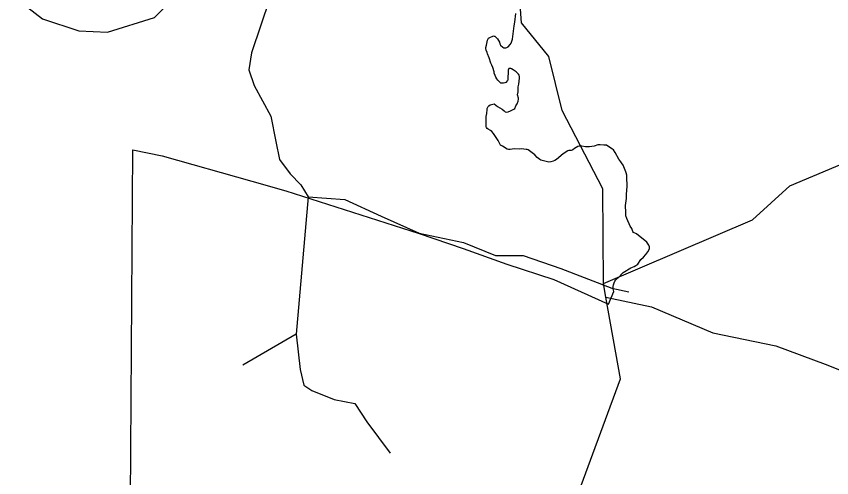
# Model space of a CAD drawing. Extents: x 2001466 to 2224147, y 644118 to 847247.
# Drawn here: x 2036409 to 2038412, y 705453 to 706586 of the extents above; entities that cross this region are included whole.
import ezdxf

# ---------------------------------------------------------------- set-up
doc = ezdxf.new("R2010")
doc.units = 0
for name, color, linetype in [('Exist Boundary Political City Limit New', 7, 'Continuous'), ('Exist Hydrographic Creek Single Shore', 7, 'Continuous'), ('Exist Hydrographic Misc Water Feature', 7, 'Continuous'), ('Exist Road Non-System Type 51', 7, 'Continuous'), ('Map Preparation Boundary City Limit Buffer Line', 7, 'Continuous')]:
    doc.layers.add(name, color=color, linetype=linetype)

msp = doc.modelspace()

# ---------------------------------------------------------------- linework, layer by layer
at = {"layer": 'Exist Boundary Political City Limit New'}
for points in [[(2037631.8, 706562.3), (2037633.4, 706571.8), (2037635.5, 706593.1)], [(2037621.4, 706259.1), (2037618, 706259.2), (2037614.6, 706259.9), (2037610.6, 706262), (2037607.1, 706264.8), (2037603.2, 706267.2), (2037598.2, 706269.3), (2037596.8, 706271.4), (2037592.1, 706281.2), (2037580.6, 706298.4), (2037576.8, 706303), (2037573.5, 706305.7), (2037567.8, 706308.7), (2037564.8, 706310.9), (2037563.5, 706312.6), (2037563, 706314.5), (2037562.5, 706335.8), (2037562.8, 706340), (2037564.2, 706347.5), (2037565.1, 706357.4), (2037565.5, 706360), (2037567.8, 706364.7), (2037569.2, 706366.4), (2037572.9, 706368.3), (2037582, 706371.1), (2037590.5, 706364.9), (2037601.9, 706357.8), (2037606.8, 706353.5), (2037609.8, 706351.6), (2037613.5, 706350.9), (2037616.9, 706351.4), (2037622.6, 706353.5), (2037630.8, 706358.1), (2037632.8, 706359.8), (2037635.5, 706365.8), (2037639.1, 706371.4), (2037641, 706377.3), (2037641.8, 706382.6), (2037641.8, 706385.1), (2037639.9, 706393.2), (2037641.1, 706400.8), (2037641.5, 706413), (2037642.8, 706419), (2037644.8, 706434.3), (2037645, 706438.3), (2037643.8, 706441.9), (2037642.4, 706443.7), (2037636.1, 706449.4), (2037629.2, 706454.6), (2037624.9, 706457.2), (2037623.2, 706457.7), (2037620.2, 706458), (2037618.8, 706457.5), (2037617.8, 706456.5), (2037616.4, 706453.7), (2037615.9, 706430.4), (2037615.4, 706428.6), (2037610.8, 706423.8), (2037608.2, 706422.4), (2037605.6, 706421.7), (2037600.5, 706421.6), (2037598.6, 706422), (2037591.1, 706429.6), (2037588.8, 706432.7), (2037586.4, 706436.8), (2037584.5, 706440.7), (2037582.6, 706446.2), (2037582, 706449.4), (2037579, 706460.3), (2037576.5, 706466.1), (2037573.8, 706471.1), (2037570.1, 706483.9), (2037565.9, 706493.7), (2037565.1, 706497.4), (2037563, 706502.9), (2037561.8, 706507.3), (2037561.8, 706509.7), (2037563.8, 706515.5), (2037566, 706527.1), (2037566.9, 706529.4), (2037568.8, 706532.3), (2037573.2, 706535.2), (2037577.4, 706536.8), (2037580.8, 706537.8), (2037582.2, 706537.7), (2037583.8, 706537), (2037590.5, 706531.1), (2037595.1, 706522.5), (2037596.5, 706518.7), (2037598.2, 706515.2), (2037603.4, 706510.3), (2037605.5, 706508.9), (2037607.1, 706508.5), (2037610.9, 706508.7), (2037613.2, 706509.2), (2037616.5, 706510.7), (2037621.9, 706517.2), (2037623.8, 706519.9), (2037627.2, 706530.2), (2037631.8, 706562.3)], [(2036688.8, 705398.4), (2036694.9, 706258.1), (2036767, 706243.1), (2036986.8, 706181), (2037071, 706157.6), (2037398.5, 706052.7), (2037506.4, 706015.4), (2037613.2, 705977), (2037729, 705939.3), (2037863.6, 705878.6), (2037876.2, 705910), (2037875.5, 705913.1), (2037875, 705916.5), (2037874.8, 705922.5), (2037875.6, 705926.7), (2037877.1, 705931), (2037879, 705935.1), (2037881.2, 705938.6), (2037888.5, 705945.1), (2037896.1, 705953.7), (2037899.4, 705956.7), (2037917.8, 705967.9), (2037926.2, 705971.4), (2037930.6, 705973.7), (2037935.2, 705977.6), (2037943, 705988.5), (2037949.2, 705994.5), (2037955, 706000.7), (2037959.8, 706007.6), (2037963.8, 706014.7), (2037963.6, 706020.1), (2037962.2, 706023.8), (2037959.1, 706028.8), (2037957.2, 706031), (2037931.8, 706051.6), (2037924.9, 706055), (2037923.2, 706057.4), (2037920.4, 706064.6), (2037916.8, 706071), (2037908, 706089.7), (2037906, 706095.7), (2037905.5, 706099), (2037905.9, 706110), (2037905.1, 706115.8), (2037904.9, 706121.5), (2037907.5, 706138.9), (2037907.8, 706150.2), (2037908.5, 706157.2), (2037909.1, 706169.9), (2037908.5, 706190.3), (2037908, 706195.5), (2037906.5, 706201.6), (2037905.5, 706203.9), (2037899, 706220.2), (2037895.5, 706226.1), (2037893.8, 706228.4), (2037888.5, 706235.1), (2037879.6, 706251.2), (2037875.5, 706257.7), (2037873.2, 706259.9), (2037862, 706267.5), (2037858, 706269.3), (2037855.5, 706269.8), (2037851.5, 706269.7), (2037842.8, 706270.5), (2037837.4, 706270.1), (2037827.8, 706266.9), (2037816.4, 706265.5), (2037807.1, 706265.3), (2037797.8, 706266.7), (2037792.6, 706267.2), (2037790.8, 706267.1), (2037787.5, 706266.1), (2037783.5, 706264.2), (2037779.4, 706261.5), (2037775.8, 706258), (2037774, 706256.9), (2037771.4, 706256.5), (2037766.2, 706256.7), (2037763, 706255.6), (2037752.2, 706248), (2037735.5, 706234.7), (2037731.5, 706232.1), (2037727.2, 706230.3), (2037721.2, 706228.8), (2037716.4, 706228.1), (2037713, 706228.4), (2037697.2, 706233.1), (2037694.5, 706234.5), (2037688.1, 706239.3), (2037681.9, 706245.8), (2037669, 706256), (2037665.9, 706257.9), (2037663.2, 706258.6), (2037660.6, 706258.8), (2037649.2, 706260.7), (2037644.4, 706260), (2037631.8, 706260.2), (2037621.4, 706259.1)]]:
    msp.add_lwpolyline(points, dxfattribs=at)
at = {"layer": 'Exist Hydrographic Creek Single Shore'}
msp.add_line((2037856.7, 705896.1), (2037850.7, 705929.7), dxfattribs=at)
for points in [[(2037850.7, 705929.7), (2037849.6, 706162.7), (2037749.6, 706355), (2037716.6, 706487), (2037649.7, 706570.3), (2037623.7, 706935), (2037514.6, 707121), (2037572.6, 707493.8), (2037563.6, 707704), (2037330.7, 707961.4), (2037322.5, 707987.6)], [(2037199, 703669.1), (2037387.5, 703944.3), (2037594.6, 704445.3), (2037594.6, 704678.4), (2037702.6, 704810.7), (2037776.6, 705380), (2037892.5, 705695.9), (2037856.7, 705896.1)]]:
    msp.add_lwpolyline(points, dxfattribs=at)
at = {"layer": 'Exist Hydrographic Misc Water Feature'}
msp.add_lwpolyline([(2037850.7, 705929.7), (2038216.7, 706086.3), (2038308.5, 706169.7), (2038591.5, 706288.7), (2038665.5, 706378.9), (2038690.3, 706718.2)], dxfattribs=at)
at = {"layer": 'Exist Road Non-System Type 51'}
for p, q in [((2037125.5, 706142.9), (2037096, 705805.2)), ((2037096, 705805.2), (2036965, 705728.8))]:
    msp.add_line(p, q, dxfattribs=at)
for points in [[(2036408.5, 706631), (2036472.7, 706579.6), (2036562, 706550.3), (2036632.8, 706547.4), (2036747.9, 706582.8), (2036777.4, 706612.3)], [(2037031.1, 706631), (2036986.1, 706496.1), (2036979.7, 706454.4), (2036992.6, 706415.9), (2037034, 706340.7), (2037045.8, 706278.7), (2037054.7, 706234.4), (2037081.2, 706199), (2037107.8, 706172.4), (2037125.5, 706142.9)], [(2037125.5, 706142.9), (2037215.3, 706136.5), (2037305.2, 706094.8), (2037398.2, 706053), (2037507.3, 706030.6), (2037586, 705998.5), (2037653.3, 705998.5), (2037746.4, 705966.4), (2037871.5, 705918.2), (2037913.2, 705909.5)], [(2037856.7, 705896.1), (2037969, 705872.7), (2038119.9, 705808.4), (2038273.9, 705776.3), (2038395.8, 705731.4), (2038549.8, 705670.4), (2038813, 705625.5)], [(2037096, 705805.2), (2037105.6, 705718.5), (2037115.2, 705680), (2037134.5, 705667.2), (2037189, 705644.7), (2037240.4, 705635.1), (2037269.3, 705590.1), (2037327, 705513.1)]]:
    msp.add_lwpolyline(points, dxfattribs=at)
at = {"layer": 'Map Preparation Boundary City Limit Buffer Line'}
for points in [[(2037631.8, 706562.3), (2037633.4, 706571.8), (2037635.5, 706593.1)], [(2037621.4, 706259.1), (2037618, 706259.2), (2037614.6, 706259.9), (2037610.6, 706262), (2037607.1, 706264.8), (2037603.2, 706267.2), (2037598.2, 706269.3), (2037596.8, 706271.4), (2037592.1, 706281.2), (2037580.6, 706298.4), (2037576.8, 706303), (2037573.5, 706305.7), (2037567.8, 706308.7), (2037564.8, 706310.9), (2037563.5, 706312.6), (2037563, 706314.5), (2037562.5, 706335.8), (2037562.8, 706340), (2037564.2, 706347.5), (2037565.1, 706357.4), (2037565.5, 706360), (2037567.8, 706364.7), (2037569.2, 706366.4), (2037572.9, 706368.3), (2037582, 706371.1), (2037590.5, 706364.9), (2037601.9, 706357.8), (2037606.8, 706353.5), (2037609.8, 706351.6), (2037613.5, 706350.9), (2037616.9, 706351.4), (2037622.6, 706353.5), (2037630.8, 706358.1), (2037632.8, 706359.8), (2037635.5, 706365.8), (2037639.1, 706371.4), (2037641, 706377.3), (2037641.8, 706382.6), (2037641.8, 706385.1), (2037639.9, 706393.2), (2037641.1, 706400.8), (2037641.5, 706413), (2037642.8, 706419), (2037644.8, 706434.3), (2037645, 706438.3), (2037643.8, 706441.9), (2037642.4, 706443.7), (2037636.1, 706449.4), (2037629.2, 706454.6), (2037624.9, 706457.2), (2037623.2, 706457.7), (2037620.2, 706458), (2037618.8, 706457.5), (2037617.8, 706456.5), (2037616.4, 706453.7), (2037615.9, 706430.4), (2037615.4, 706428.6), (2037610.8, 706423.8), (2037608.2, 706422.4), (2037605.6, 706421.7), (2037600.5, 706421.6), (2037598.6, 706422), (2037591.1, 706429.6), (2037588.8, 706432.7), (2037586.4, 706436.8), (2037584.5, 706440.7), (2037582.6, 706446.2), (2037582, 706449.4), (2037579, 706460.3), (2037576.5, 706466.1), (2037573.8, 706471.1), (2037570.1, 706483.9), (2037565.9, 706493.7), (2037565.1, 706497.4), (2037563, 706502.9), (2037561.8, 706507.3), (2037561.8, 706509.7), (2037563.8, 706515.5), (2037566, 706527.1), (2037566.9, 706529.4), (2037568.8, 706532.3), (2037573.2, 706535.2), (2037577.4, 706536.8), (2037580.8, 706537.8), (2037582.2, 706537.7), (2037583.8, 706537), (2037590.5, 706531.1), (2037595.1, 706522.5), (2037596.5, 706518.7), (2037598.2, 706515.2), (2037603.4, 706510.3), (2037605.5, 706508.9), (2037607.1, 706508.5), (2037610.9, 706508.7), (2037613.2, 706509.2), (2037616.5, 706510.7), (2037621.9, 706517.2), (2037623.8, 706519.9), (2037627.2, 706530.2), (2037631.8, 706562.3)], [(2036688.8, 705398.4), (2036694.9, 706258.1), (2036767, 706243.1), (2036986.8, 706181), (2037071, 706157.6), (2037398.5, 706052.7), (2037506.4, 706015.4), (2037613.2, 705977), (2037729, 705939.3), (2037863.6, 705878.6), (2037876.2, 705910), (2037875.5, 705913.1), (2037875, 705916.5), (2037874.8, 705922.5), (2037875.6, 705926.7), (2037877.1, 705931), (2037879, 705935.1), (2037881.2, 705938.6), (2037888.5, 705945.1), (2037896.1, 705953.7), (2037899.4, 705956.7), (2037917.8, 705967.9), (2037926.2, 705971.4), (2037930.6, 705973.7), (2037935.2, 705977.6), (2037943, 705988.5), (2037949.2, 705994.5), (2037955, 706000.7), (2037959.8, 706007.6), (2037963.8, 706014.7), (2037963.6, 706020.1), (2037962.2, 706023.8), (2037959.1, 706028.8), (2037957.2, 706031), (2037931.8, 706051.6), (2037924.9, 706055), (2037923.2, 706057.4), (2037920.4, 706064.6), (2037916.8, 706071), (2037908, 706089.7), (2037906, 706095.7), (2037905.5, 706099), (2037905.9, 706110), (2037905.1, 706115.8), (2037904.9, 706121.5), (2037907.5, 706138.9), (2037907.8, 706150.2), (2037908.5, 706157.2), (2037909.1, 706169.9), (2037908.5, 706190.3), (2037908, 706195.5), (2037906.5, 706201.6), (2037905.5, 706203.9), (2037899, 706220.2), (2037895.5, 706226.1), (2037893.8, 706228.4), (2037888.5, 706235.1), (2037879.6, 706251.2), (2037875.5, 706257.7), (2037873.2, 706259.9), (2037862, 706267.5), (2037858, 706269.3), (2037855.5, 706269.8), (2037851.5, 706269.7), (2037842.8, 706270.5), (2037837.4, 706270.1), (2037827.8, 706266.9), (2037816.4, 706265.5), (2037807.1, 706265.3), (2037797.8, 706266.7), (2037792.6, 706267.2), (2037790.8, 706267.1), (2037787.5, 706266.1), (2037783.5, 706264.2), (2037779.4, 706261.5), (2037775.8, 706258), (2037774, 706256.9), (2037771.4, 706256.5), (2037766.2, 706256.7), (2037763, 706255.6), (2037752.2, 706248), (2037735.5, 706234.7), (2037731.5, 706232.1), (2037727.2, 706230.3), (2037721.2, 706228.8), (2037716.4, 706228.1), (2037713, 706228.4), (2037697.2, 706233.1), (2037694.5, 706234.5), (2037688.1, 706239.3), (2037681.9, 706245.8), (2037669, 706256), (2037665.9, 706257.9), (2037663.2, 706258.6), (2037660.6, 706258.8), (2037649.2, 706260.7), (2037644.4, 706260), (2037631.8, 706260.2), (2037621.4, 706259.1)]]:
    msp.add_lwpolyline(points, dxfattribs=at)

doc.saveas('drawing.dxf')
